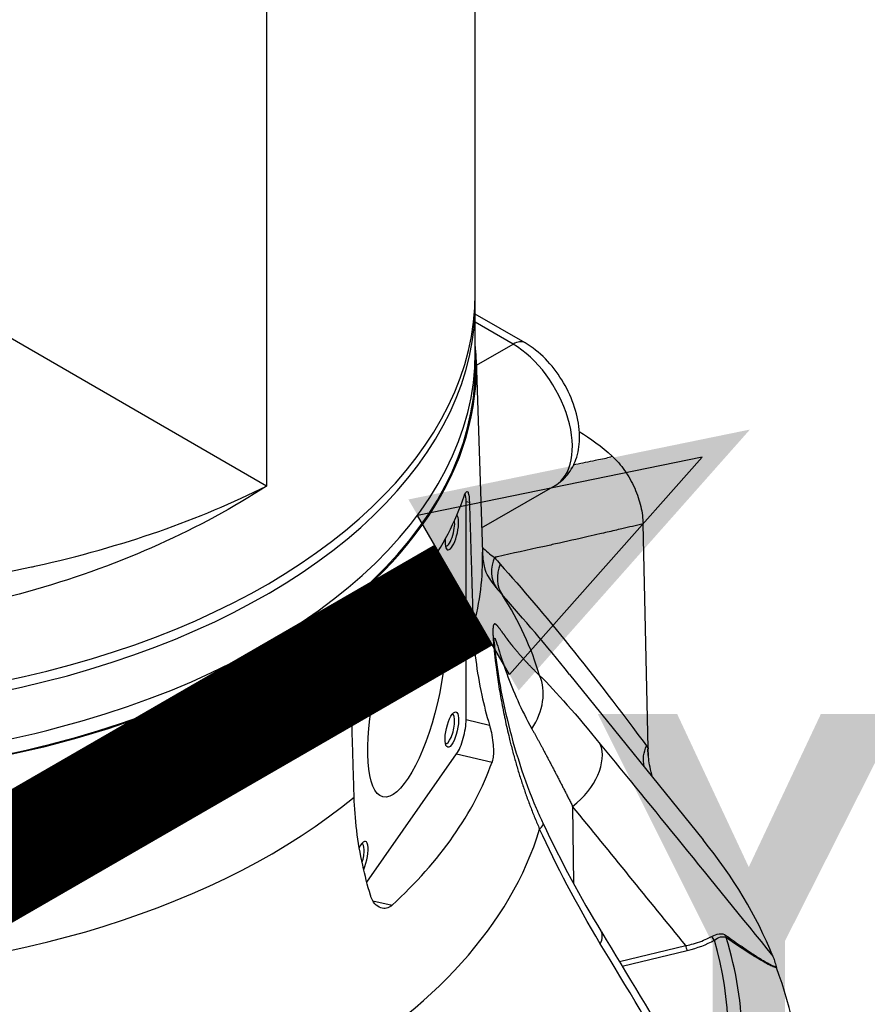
# Model space of a CAD drawing. Header units: millimetres. Extents: x 0 to 4378, y 0 to 2397.
# Tile 296 of 322: x 2759 to 2829, y 929 to 1010. Entities that reach past the tile are written whole.
import ezdxf

# ---------------------------------------------------------------- set-up
doc = ezdxf.new("R2010")
doc.units = ezdxf.units.MM
doc.header["$LTSCALE"] = 0.2
doc.layers.add('01_Object Line', color=4, linetype='Continuous')
doc.layers.add('07_Special Line2', color=76, linetype='Continuous')
doc.styles.add('Rainbow-5.0 Style', font='malgunsl.ttf')

# ---------------------------------------------------------------- blocks, each defined once
blk = doc.blocks.new('A$C92b2c99e')
for p, q in [((41.71930008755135, 163.9650476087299), (41.71930008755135, 112.3624636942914)), ((58.99999999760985, 128.284147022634), (58.99999999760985, 163.2701243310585)), ((41.71930008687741, 112.3624636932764), (-2.969848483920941, 138.1637556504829)), ((58.99999999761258, 123.3851675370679), (58.99999999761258, 127.4676504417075)), ((63.12468465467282, 124.2017507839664), (58.99999999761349, 126.5831385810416)), ((62.12468465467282, 124.1026931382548), (58.99999999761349, 125.9067306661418)), ((59.09557904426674, 122.3538381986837), (62.12468465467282, 124.1026931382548)), ((58.99999999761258, 123.3851675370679), (58.99999999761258, 122.1604226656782)), ((59.08152003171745, 122.7921335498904), (59.59169331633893, 106.8872769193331)), ((59.52703205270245, 108.9031177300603), (65.59968465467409, 112.4091653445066)), ((58.23914833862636, 111.0890409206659), (58.5141131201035, 111.0249013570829)), ((58.23914833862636, 93.04446648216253), (58.23914833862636, 111.0890409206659)), ((73.31876677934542, 90.67373655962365), (72.88828393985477, 109.2296516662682)), ((69.28150093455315, 108.3952659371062), (69.28150093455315, 108.3953246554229)), ((71.33211059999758, 108.8676945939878), (71.33211059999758, 108.8676368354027)), ((71.40533390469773, 108.8846961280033), (71.40533390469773, 108.884638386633)), ((66.84048245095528, 107.8418147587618), (66.84031261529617, 107.8417167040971)), ((68.11477474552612, 108.1295681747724), (68.11477474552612, 108.1296274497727)), ((68.92794754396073, 108.3145250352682), (68.92794754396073, 108.3145839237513)), ((66.70056118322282, 96.92188983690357), (66.70056118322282, 96.91272110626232)), ((66.80395053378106, 96.78484914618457), (77.8534739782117, 83.10836418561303)), ((58.23914833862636, 93.04446648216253), (60.17468899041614, 92.59297326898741)), ((73.16780081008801, 90.86783025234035), (73.27887333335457, 90.71861576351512)), ((73.33475470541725, 89.9845723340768), (73.31876677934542, 90.67373655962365)), ((50.02156319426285, 79.58695972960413), (57.45247449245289, 90.20567298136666)), ((57.45247449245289, 90.20567298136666), (60.38550818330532, 89.52149990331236)), ((67.05978453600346, 85.86284775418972), (67.13684783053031, 79.47637642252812)), ((67.15049613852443, 78.34529932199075), (67.15050255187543, 78.34476782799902)), ((50.51498997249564, 78.06244252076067), (52.10670246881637, 77.69115226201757)), ((70.9233974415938, 73.02883422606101), (76.42625234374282, 74.34384642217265)), ((71.14948474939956, 72.65597837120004), (76.54101840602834, 73.94534375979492))]:
    blk.add_line(p, q)
for centre, major_axis, ratio, start_param, end_param in [((-2.387423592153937e-09, 127.4676504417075), (59, 4.12647346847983e-14), 0.5773502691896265, 4.084224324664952, 6.295170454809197), ((-2.390152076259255e-09, 128.284147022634), (59.00000000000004, 4.278175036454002e-14), 0.5773502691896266, 4.101409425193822, 6.283185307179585), ((-2.383785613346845e-09, 122.1604226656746), (59.09165072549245, 3.083644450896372e-13), 0.5773502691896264, 4.745744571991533, 6.338887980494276), ((62.12468465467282, 122.4696999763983), (0.9999999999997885, 1.732050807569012), 0.5773502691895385, 0, 0.785398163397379), ((62.12468465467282, 118.4280419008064), (3.475000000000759, -6.01887655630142), 0.5773502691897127, 0, 2.356194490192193), ((-2.387423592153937e-09, 123.3851675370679), (59, 6.529846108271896e-14), 0.5773502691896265, 3.998893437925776, 6.283185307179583), ((-2.387423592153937e-09, 123.3851675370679), (59, 3.377506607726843e-14), 0.5773502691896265, 3.998893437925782, 6.283185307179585), ((-2.387423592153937e-09, 122.1604226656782), (59, 6.529846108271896e-14), 0.5773502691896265, 3.973424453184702, 6.283185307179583), ((-75.63831595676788, 228.246062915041), (164.5503253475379, -100.6016185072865), 0.3513291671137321, 5.967917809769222, 5.973856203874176), ((57.45247449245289, 109.9648902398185), (0.4770489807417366, 2.045097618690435), 0.3058650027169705, 5.363930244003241, 5.81921732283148), ((-2.383785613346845e-09, 118.2004142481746), (59.21865244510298, 3.022582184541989e-13), 0.5773502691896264, 5.711516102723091, 6.086909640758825), ((-2.383785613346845e-09, 113.1793488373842), (37.71289025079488, 1.950176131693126e-13), 0.5773502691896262, 6.153864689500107, 6.153883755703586), ((-2.383785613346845e-09, 113.5872085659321), (38.23469994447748, 1.950176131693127e-13), 0.577350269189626, 6.146290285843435, 6.146308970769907), ((57.05913756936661, 108.5454934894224), (-0.340749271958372, -1.460784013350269), 0.3058650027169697, 5.186654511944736, 9.244280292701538), ((34.40609883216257, 108.1401849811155), (-1.250000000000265, 2.165063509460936), 0.5773502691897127, 5.025229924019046, 5.025316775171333), ((34.19396679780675, 108.0177104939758), (-1.750000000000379, 3.031088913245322), 0.5773502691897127, 4.917579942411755, 4.917650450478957), ((34.19396679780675, 108.0177104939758), (-2.000000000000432, 3.464101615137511), 0.5773502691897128, 4.88012557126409, 4.880193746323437), ((56.82734160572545, 108.5995632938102), (-0.2839577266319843, -1.217320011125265), 0.3058650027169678, 6.241058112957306, 8.779334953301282), ((34.6889415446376, 108.3034842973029), (1.050000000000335, -1.818653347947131), 0.5773502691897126, 4.146203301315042, 4.146208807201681), ((64.93279423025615, 108.6183525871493), (0.6147500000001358, -1.064778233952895), 0.577350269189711, 6.276509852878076, 6.276797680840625), ((64.93279423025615, 108.6183525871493), (0.6250000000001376, -1.082531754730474), 0.5773502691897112, 0.07044316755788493, 0.07063994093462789), ((65.07421558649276, 108.7000022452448), (-1.150000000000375, 1.991858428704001), 0.5773502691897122, 3.952993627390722, 3.9530249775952), ((-2.383785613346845e-09, 106.2501111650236), (59.60191148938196, 3.060746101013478e-13), 0.5773502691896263, 6.121673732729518, 6.301702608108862), ((64.93279423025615, 108.6183525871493), (0.6147500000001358, -1.064778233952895), 0.577350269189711, 5.930861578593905, 5.931149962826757), ((63.19903909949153, 105.6702705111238), (-2.368057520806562, -1.841820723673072), 0.870762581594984, 5.263420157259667, 6.210688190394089), ((63.67077750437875, 105.1066824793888), (-2.228162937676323, -2.008803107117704), 0.8804475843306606, 5.199810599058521, 6.167757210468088), ((82.56830777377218, 136.9198291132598), (-18.18327219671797, -36.02230437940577), 0.4974367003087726, 6.04882848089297, 6.087912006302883), ((-9.940777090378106e-10, 90.34651612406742), (65.25560367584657, -2.881737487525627e-09), 0.577350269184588, 0.1694651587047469, 0.3520318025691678), ((55.74040607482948, 103.31112481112), (-5.75000000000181, 9.959292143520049), 0.5773502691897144, 4.120411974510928, 4.120869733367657), ((49.33520973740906, 97.89336633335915), (-0.2839577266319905, -1.217320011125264), 0.3058650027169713, 6.241058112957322, 9.466905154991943), ((60.0907256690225, 94.18795755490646), (3.558077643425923, 3.512845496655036), 0.7992260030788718, 4.958929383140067, 5.982419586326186), ((56.82734160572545, 92.26963167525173), (-0.2839577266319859, -1.217320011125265), 0.3058650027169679, 6.241058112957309, 9.466905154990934), ((57.45247449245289, 91.92031580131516), (0.477048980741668, 2.045097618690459), 0.3058650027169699, 3.793133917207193, 5.363930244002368), ((65.1470230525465, 88.42207753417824), (3.876821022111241, 3.157571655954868), 0.638680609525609, 4.685765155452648, 6.080709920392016), ((77.87711637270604, 91.9879726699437), (0.7157014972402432, 7.510516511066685), 0.6063612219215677, 1.798054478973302, 1.814612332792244), ((75.92485365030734, 89.88109068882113), (2.407278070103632, 1.790254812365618), 0.8674130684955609, 2.140512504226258, 2.169895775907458), ((-2.383785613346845e-09, 96.72655416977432), (61.66156030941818, 3.785860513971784e-13), 0.577350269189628, 5.719035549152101, 6.079390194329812), ((-2.383785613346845e-09, 106.2501111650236), (59.60191148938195, 3.029260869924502e-13), 0.5773502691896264, 4.737196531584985, 5.676752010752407), ((-2.382876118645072e-09, 90.34651612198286), (65.25560367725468, -3.49581474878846e-13), 0.5773502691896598, 4.881854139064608, 6.11372014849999), ((60.09072566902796, 82.31544204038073), (4.522968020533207, 2.131375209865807), 0.1368333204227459, 5.851521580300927, 6.283181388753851), ((60.09072566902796, 82.31544204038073), (4.522968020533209, 2.131375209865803), 0.1368333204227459, 6.283181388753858, 6.283188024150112), ((49.56700570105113, 81.50936491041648), (0.3407492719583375, 1.460784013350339), 0.3058650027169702, 4.147593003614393, 7.235449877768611), ((-2.894921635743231e-09, 62.14187100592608), (85.90660579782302, 1.04897035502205e-09), 0.5773502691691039, 0.2304668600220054, 0.436452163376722), ((49.33520973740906, 81.56343471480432), (0.2839577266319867, 1.217320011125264), 0.3058650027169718, 4.490703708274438, 6.325312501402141), ((65.1470221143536, 72.91231069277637), (4.274898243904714, 2.593309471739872), 0.3496061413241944, 5.797005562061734, 6.282673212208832), ((65.1470221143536, 72.91231069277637), (4.274898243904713, 2.593309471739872), 0.3496061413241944, 6.282673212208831, 6.283178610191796), ((78.78959547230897, 75.04856021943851), (0.1491496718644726, -0.2602887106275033), 0.5751710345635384, 4.176187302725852, 5.499655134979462), ((-2.383785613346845e-09, 60.53964858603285), (83.02486869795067, 4.213296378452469e-13), 0.5773502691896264, 0.3126054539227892, 0.3126426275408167), ((79.98687268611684, 75.18747871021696), (-0.1705000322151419, -0.2468395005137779), 0.7301919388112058, 5.156942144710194, 5.894525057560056), ((-2.392880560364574e-09, 66.60940941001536), (81.07590775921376, 4.182765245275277e-13), 0.5773502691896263, 6.10607286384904, 6.46354549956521), ((76.54101840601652, 74.19029273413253), (0.06977634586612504, -0.2917726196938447), 0.3124597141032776, 4.085306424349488, 5.629921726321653), ((57.50403603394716, 89.22284776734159), (23.24753589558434, -12.47741501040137), 0.4066503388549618, 5.854651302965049, 6.03469168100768), ((-2.392880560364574e-09, 67.04690345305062), (79.92684109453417, 4.121702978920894e-13), 0.5773502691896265, 6.125546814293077, 6.452078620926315), ((-2.384695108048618e-09, 61.89871787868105), (85.91700522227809, 5.129230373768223e-13), 0.5773502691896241, 6.067398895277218, 6.498971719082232)]:
    blk.add_ellipse(centre, major_axis=major_axis, ratio=ratio, start_param=start_param, end_param=end_param)
for centre, major_axis, ratio in [((53.31307163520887, 95.02742919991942), (1.953629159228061, 8.37516167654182), 0.3058650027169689), ((49.56700570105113, 97.83929652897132), (-0.3407492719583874, -1.460784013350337), 0.3058650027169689), ((57.05913756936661, 92.21556187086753), (-0.3407492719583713, -1.460784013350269), 0.305865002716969)]:
    blk.add_ellipse(centre, major_axis=major_axis, ratio=ratio)
for points, knots in [([(65.59968465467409, 112.4091653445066), (65.99987127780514, 112.6402131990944), (66.35298670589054, 112.9488292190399), (66.94485791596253, 113.6825310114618), (67.171180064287, 114.1126538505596), (67.52141899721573, 115.1071025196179), (67.60981185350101, 115.6795782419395), (67.63913031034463, 116.9482890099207), (67.5460125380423, 117.6489287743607), (67.18658016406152, 119.0515329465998), (66.91475395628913, 119.7530411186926), (66.23010153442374, 121.0794012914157), (65.81933888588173, 121.7047523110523), (64.88246845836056, 122.839911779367), (64.356307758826, 123.3491997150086), (63.56948634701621, 123.9273322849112), (63.35051600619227, 124.0713669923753), (63.12468465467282, 124.2017507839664)], [2.35619449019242, 2.35619449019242, 2.35619449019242, 2.35619449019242, 2.575474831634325, 2.575474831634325, 2.815685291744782, 2.815685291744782, 3.115266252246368, 3.115266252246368, 3.475847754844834, 3.475847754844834, 3.845558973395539, 3.845558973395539, 4.210067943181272, 4.210067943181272, 4.576895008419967, 4.576895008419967, 4.71238898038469, 4.71238898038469, 4.71238898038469, 4.71238898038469]), ([(67.15654872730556, 114.1376803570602), (67.20863337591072, 114.1481033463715), (67.26068539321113, 114.1585219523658), (67.31270477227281, 114.168936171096), (67.86251266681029, 114.2790070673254), (68.40867386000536, 114.3885875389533), (68.95118113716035, 114.4976724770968), (69.03351001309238, 114.5142267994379), (69.11587648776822, 114.5306625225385), (69.19845828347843, 114.5468187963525), (69.41505903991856, 114.58919449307), (69.62835750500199, 114.6339864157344), (69.84267497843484, 114.6771594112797)], [0.7851306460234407, 0.7851306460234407, 0.7851306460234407, 0.7851306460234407, 0.7974935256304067, 0.7974935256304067, 0.7974935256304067, 0.9281603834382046, 0.9281603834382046, 0.9281603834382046, 0.9479898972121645, 0.9479898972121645, 0.9479898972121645, 1, 1, 1, 1]), ([(70.34263064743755, 114.8202920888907), (70.70598656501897, 114.4835942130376), (71.05194617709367, 114.0811514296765), (71.68305735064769, 113.1884954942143), (71.9675464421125, 112.6907902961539), (72.41532884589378, 111.6796683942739), (72.58163119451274, 111.1677824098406), (72.81024687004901, 110.1756743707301), (72.87512280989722, 109.6855063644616), (72.88817407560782, 109.229686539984)], [-0.6621411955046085, -0.6621411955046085, -0.6621411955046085, -0.6621411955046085, -0.500004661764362, -0.500004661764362, -0.330185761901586, -0.330185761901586, -0.1648010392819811, -0.1648010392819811, -7.303728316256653e-06, -7.303728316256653e-06, -7.303728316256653e-06, -7.303728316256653e-06]), ([(41.71930008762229, 112.362463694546), (38.99573942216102, 110.5871072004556), (36.01279580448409, 108.9646436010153), (32.79886064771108, 107.523537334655), (29.60715139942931, 106.0923970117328), (26.14654486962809, 104.827642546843), (22.59683805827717, 103.8015531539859), (19.03477180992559, 102.7718911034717), (15.36386825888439, 101.9667512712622), (11.58442441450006, 101.3833174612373), (7.804980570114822, 100.7998836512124), (3.902240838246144, 100.4451592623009), (0.05819792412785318, 100.3297449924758), (-3.787774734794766, 100.214272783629), (-7.616840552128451, 100.3310185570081), (-11.42837630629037, 100.6828742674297), (-15.23608712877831, 101.03437688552), (-18.94795770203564, 101.6172921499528), (-22.49764367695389, 102.4099816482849), (-24.33385506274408, 102.8200307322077), (-26.13917691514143, 103.2894397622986), (-27.90142520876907, 103.815480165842)], [0, 0, 0, 0, 0.06271685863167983, 0.06271685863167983, 0.06271685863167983, 0.125, 0.125, 0.125, 0.1875, 0.1875, 0.1875, 0.25, 0.25, 0.25, 0.312531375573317, 0.312531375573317, 0.312531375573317, 0.375, 0.375, 0.375, 0.40731429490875, 0.40731429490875, 0.40731429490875, 0.40731429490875]), ([(-24.24656182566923, 105.9256058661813), (-24.07727291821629, 105.8847968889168), (-23.90772717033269, 105.8444556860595), (-23.7379349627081, 105.8045842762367), (-23.6184445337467, 105.7765249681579), (-23.49882345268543, 105.7486963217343), (-23.37907526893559, 105.7210991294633), (-19.69582743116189, 104.8722570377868), (-15.84040404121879, 104.2290936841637), (-11.89410592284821, 103.8096934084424), (-8.147712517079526, 103.4115383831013), (-4.390295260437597, 103.2193055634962), (-0.6316899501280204, 103.2209569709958), (-0.4517063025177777, 103.2210360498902), (-0.2717113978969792, 103.2215597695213), (-0.09170659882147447, 103.2225268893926), (3.651992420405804, 103.2426408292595), (7.440971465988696, 103.4601713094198), (11.10737674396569, 103.8568158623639), (11.27601774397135, 103.8750600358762), (11.44440197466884, 103.8936843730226), (11.61251265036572, 103.9126869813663), (15.27501151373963, 104.326682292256), (18.8248779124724, 104.9152222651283), (22.26325079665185, 105.6669970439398), (22.39323129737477, 105.6954163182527), (22.52309626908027, 105.7240788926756), (22.65284387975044, 105.7529842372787), (26.1788673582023, 106.5385164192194), (29.61944066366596, 107.5100452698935), (32.80578453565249, 108.6155455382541), (35.99005966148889, 109.7203280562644), (38.96712596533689, 110.974719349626), (41.71930008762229, 112.362463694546)], [0.6220861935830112, 0.6220861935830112, 0.6220861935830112, 0.6220861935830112, 0.625, 0.625, 0.625, 0.6270505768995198, 0.6270505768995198, 0.6270505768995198, 0.6901227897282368, 0.6901227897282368, 0.6901227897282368, 0.75, 0.75, 0.75, 0.7528672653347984, 0.7528672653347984, 0.7528672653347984, 0.8125, 0.8125, 0.8125, 0.8152428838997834, 0.8152428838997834, 0.8152428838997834, 0.875, 0.875, 0.875, 0.8772589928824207, 0.8772589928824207, 0.8772589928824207, 0.9386494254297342, 0.9386494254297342, 0.9386494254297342, 1, 1, 1, 1]), ([(58.08163595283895, 111.5327719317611), (58.13347657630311, 111.6832993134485), (58.18812348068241, 111.8017022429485), (58.28917855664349, 111.9270958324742), (58.3355649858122, 111.9325145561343), (58.40969880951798, 111.8436135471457), (58.44265260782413, 111.7454988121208), (58.49125850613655, 111.4488295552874), (58.5070071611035, 111.2502140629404), (58.51380355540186, 111.0349124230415), (58.51390857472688, 111.0315855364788), (58.51401176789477, 111.0282484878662), (58.5141131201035, 111.0249013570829)], [-0.3180620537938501, -0.3180620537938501, -0.3180620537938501, -0.3180620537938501, -0.2384531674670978, -0.2384531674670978, -0.1578017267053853, -0.1578017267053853, -0.07890086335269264, -0.07890086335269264, 0, 0, 0, 0.001219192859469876, 0.001219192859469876, 0.001219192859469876, 0.001219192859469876]), ([(72.88817407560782, 109.229686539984), (72.30456374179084, 109.0940722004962), (71.72082436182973, 108.9577533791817), (71.13730097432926, 108.8225068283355), (70.93940733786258, 108.7766398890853), (70.74153610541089, 108.7308810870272), (70.54368742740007, 108.6852299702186), (70.12909682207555, 108.5895683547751), (69.7146013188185, 108.4943666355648), (69.3001960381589, 108.3995996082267), (68.98445922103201, 108.3273962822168), (68.66877477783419, 108.2554452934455), (68.35314099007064, 108.1837374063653), (67.44483959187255, 107.9773831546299), (66.53695468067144, 107.7730349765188), (65.62944562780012, 107.5704831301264), (65.2860566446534, 107.4938402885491), (64.94272113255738, 107.4174532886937), (64.5994374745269, 107.3413140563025), (63.34890800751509, 107.0639505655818), (62.09906164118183, 106.7898558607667), (60.84981112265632, 106.5185935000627), (60.76411478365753, 106.499985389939), (60.67842120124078, 106.481390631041), (60.59285048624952, 106.4627736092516)], [0, 0, 0, 0, 0.1421652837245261, 0.1421652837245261, 0.1421652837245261, 0.190378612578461, 0.190378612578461, 0.190378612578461, 0.2914093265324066, 0.2914093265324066, 0.2914093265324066, 0.368384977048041, 0.368384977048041, 0.368384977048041, 0.5898983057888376, 0.5898983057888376, 0.5898983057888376, 0.673715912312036, 0.673715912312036, 0.673715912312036, 0.979050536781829, 0.979050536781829, 0.979050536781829, 0.99999594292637, 0.99999594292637, 0.99999594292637, 0.99999594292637]), ([(59.59169331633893, 106.8872769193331), (59.59956403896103, 106.6419039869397), (59.62107334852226, 106.4018839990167), (59.68262541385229, 105.9661211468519), (59.72256856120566, 105.7705131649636), (59.80291835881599, 105.4510975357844), (59.8431893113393, 105.3273516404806), (59.89608996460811, 105.1819757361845), (59.91195388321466, 105.1473833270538), (59.91195388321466, 105.1473833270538)], [5.516304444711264, 5.516304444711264, 5.516304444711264, 5.516304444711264, 5.579158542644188, 5.579158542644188, 5.642012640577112, 5.642012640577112, 5.704866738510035, 5.704866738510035, 5.75796138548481, 5.75796138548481, 5.75796138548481, 5.75796138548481]), ([(58.82621253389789, 100.7164393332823), (58.8799364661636, 98.94171939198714), (59.1112309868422, 97.01381040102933), (59.71508427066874, 94.24624629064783), (59.93000296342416, 93.41481853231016), (60.17468899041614, 92.59297326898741)], [12.01122203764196, 12.01122203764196, 12.01122203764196, 12.01122203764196, 12.64378707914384, 12.64378707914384, 12.91449225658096, 12.91449225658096, 12.91449225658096, 12.91449225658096]), ([(48.66195971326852, 96.9462523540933), (48.66185836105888, 96.94959948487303), (48.66176403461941, 96.95294920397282), (48.65602463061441, 97.17323823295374), (48.68078691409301, 97.42974353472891), (48.79354313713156, 97.95699798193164), (48.88141568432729, 98.22777260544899), (49.08685487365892, 98.71618123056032), (49.21892670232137, 98.96577794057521), (49.50520020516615, 99.39387381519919), (49.65900918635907, 99.57335269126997), (49.80283023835, 99.7024242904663)], [0.6379720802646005, 0.6379720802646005, 0.6379720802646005, 0.6379720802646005, 0.6391912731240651, 0.6391912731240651, 0.7180921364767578, 0.7180921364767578, 0.7969929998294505, 0.7969929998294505, 0.8776444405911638, 0.8776444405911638, 0.9572533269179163, 0.9572533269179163, 0.9572533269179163, 0.9572533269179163]), ([(60.56939191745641, 99.46147412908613), (60.56806600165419, 99.50282398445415), (60.56732741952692, 99.54071831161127), (60.56631883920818, 99.88132864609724), (60.61807018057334, 99.81284164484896), (60.75062968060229, 99.4658068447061), (60.83283268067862, 99.19306615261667), (61.11267610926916, 98.28848005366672), (61.33891754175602, 97.57837709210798), (62.13038281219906, 95.39821420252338), (62.8093101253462, 93.85003038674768), (63.68174013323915, 92.28754737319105)], [0.4930643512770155, 0.4930643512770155, 0.4930643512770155, 0.4930643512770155, 0.5, 0.5, 0.5625, 0.5625, 0.624999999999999, 0.624999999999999, 0.749999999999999, 0.749999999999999, 1, 1, 1, 1]), ([(60.56939191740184, 99.4614741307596), (60.56993466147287, 99.44454817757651), (60.57108441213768, 99.41671158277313), (60.57512452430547, 99.34263189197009), (60.57825448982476, 99.2937807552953), (60.58774076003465, 99.16476089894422), (60.59494514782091, 99.07889367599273), (60.61597218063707, 98.85205248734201), (60.63141524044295, 98.70375337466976), (60.67716210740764, 98.2994952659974), (60.71085652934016, 98.03464757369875), (60.81641433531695, 97.26907101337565), (60.89677789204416, 96.75841799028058), (61.16714376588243, 95.198396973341), (61.38407028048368, 94.14555254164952), (62.23709833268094, 90.57356280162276), (63.03089366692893, 88.0821094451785), (64.22795596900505, 85.28535277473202), (64.4170739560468, 84.86404035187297), (64.61369289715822, 84.4468189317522)], [0, 0, 0, 0, 0.02027407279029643, 0.02027407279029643, 0.04346717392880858, 0.04346717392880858, 0.0760545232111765, 0.0760545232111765, 0.1255481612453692, 0.1255481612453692, 0.2081311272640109, 0.2081311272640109, 0.3631018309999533, 0.3631018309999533, 0.6841640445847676, 0.6841640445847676, 1.466210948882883, 1.466210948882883, 1.606267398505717, 1.606267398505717, 1.606267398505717, 1.606267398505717]), ([(60.17468899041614, 92.59297326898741), (60.23283002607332, 92.39769062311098), (60.28600544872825, 92.1846471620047), (60.38751791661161, 91.69600593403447), (60.43225975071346, 91.41875341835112), (60.48902911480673, 90.90398660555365), (60.50407417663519, 90.66679546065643), (60.50557016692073, 90.26209412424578), (60.49672300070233, 90.09074368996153), (60.46661778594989, 89.84966446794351), (60.45267438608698, 89.76895443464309), (60.42736567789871, 89.65939402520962), (60.41853717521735, 89.62570658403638), (60.40389390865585, 89.57634526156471), (60.39858774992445, 89.55958326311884), (60.39059743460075, 89.53592551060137), (60.38807294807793, 89.52866499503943), (60.38550818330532, 89.52149990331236)], [-0.683614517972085, -0.683614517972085, -0.683614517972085, -0.683614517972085, -0.6141634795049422, -0.6141634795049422, -0.5308238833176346, -0.5308238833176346, -0.457172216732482, -0.457172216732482, -0.3969813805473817, -0.3969813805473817, -0.3635708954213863, -0.3635708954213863, -0.3478023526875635, -0.3478023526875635, -0.3393635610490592, -0.3393635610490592, -0.3355565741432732, -0.3355565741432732, -0.3355565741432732, -0.3355565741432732]), ([(72.98246609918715, 89.1512798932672), (72.91415905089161, 89.43979262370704), (72.8945528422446, 89.74616824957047), (72.9339435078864, 90.05014588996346), (72.97070941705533, 90.33386829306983), (73.05287571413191, 90.6120072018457), (73.16780083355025, 90.86783024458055)], [0.4226079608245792, 0.4226079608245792, 0.4226079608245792, 0.4226079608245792, 0.7212539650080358, 0.7212539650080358, 0.7212539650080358, 1, 1, 1, 1]), ([(73.68129708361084, 88.27226535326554), (73.65647109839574, 88.35005491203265), (73.63320942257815, 88.42821508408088), (73.53727361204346, 88.77052178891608), (73.47860640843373, 89.03741362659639), (73.35187343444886, 89.75279518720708), (73.3069679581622, 90.19531558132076), (73.28494710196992, 90.59601586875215)], [1.21230792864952, 1.21230792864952, 1.21230792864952, 1.21230792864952, 1.23739034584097, 1.23739034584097, 1.321764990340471, 1.321764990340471, 1.465056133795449, 1.465056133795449, 1.465056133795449, 1.465056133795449]), ([(50.32253558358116, 78.51432426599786), (50.07784955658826, 79.33616952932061), (49.86293086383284, 80.16759728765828), (49.25907758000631, 82.93516139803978), (49.0277830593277, 84.86307038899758), (48.9740591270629, 86.63779033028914)], [10.9010527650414, 10.9010527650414, 10.9010527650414, 10.9010527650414, 11.17175794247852, 11.17175794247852, 11.80432298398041, 11.80432298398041, 11.80432298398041, 11.80432298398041]), ([(52.10670246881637, 77.69115226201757), (52.10245815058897, 77.68727952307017), (52.09820017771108, 77.6834473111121), (52.08181540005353, 77.66890304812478), (52.06959600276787, 77.65847882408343), (52.03640814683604, 77.63128770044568), (52.01525928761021, 77.61514440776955), (51.91863520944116, 77.5466007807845), (51.84051358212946, 77.50527200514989), (51.61074523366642, 77.42093177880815), (51.4562764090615, 77.40885535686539), (51.12915693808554, 77.47028708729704), (50.95939850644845, 77.55823627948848), (50.64985095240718, 77.83732084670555), (50.5133814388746, 78.0322092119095), (50.37781163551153, 78.346477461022), (50.34808397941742, 78.42851295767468), (50.32253558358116, 78.51432426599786)], [-0.3477683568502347, -0.3477683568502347, -0.3477683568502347, -0.3477683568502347, -0.345385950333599, -0.345385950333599, -0.3386296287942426, -0.3386296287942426, -0.3271859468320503, -0.3271859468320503, -0.2869691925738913, -0.2869691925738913, -0.2114242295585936, -0.2114242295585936, -0.1231599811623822, -0.1231599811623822, -0.03048172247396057, -0.03048172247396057, 0, 0, 0, 0]), ([(76.42625271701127, 74.34384651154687), (76.54541431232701, 74.36954167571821), (76.70241596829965, 74.40492812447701), (77.087805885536, 74.50744318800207), (77.34631981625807, 74.5852665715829), (78.02968618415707, 74.82620376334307), (78.35905448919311, 74.98615836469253), (78.58469396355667, 75.10778972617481)], [0, 0, 0, 0, 0.249999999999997, 0.249999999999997, 0.499999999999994, 0.499999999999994, 0.9999999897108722, 0.9999999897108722, 0.9999999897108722, 0.9999999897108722]), ([(78.58469396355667, 75.10778972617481), (78.79918209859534, 75.22339830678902), (78.96899860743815, 75.29287967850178), (79.19032122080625, 75.3198422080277), (79.41164383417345, 75.34680473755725), (79.59474306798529, 75.3055750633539), (79.7508269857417, 75.19372119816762)], [0, 0, 0, 0, 0.5, 0.5, 0.5, 1, 1, 1, 1]), ([(79.75082698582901, 75.19372119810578), (80.22345090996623, 74.85502464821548), (80.666869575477, 74.54328054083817), (81.07943100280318, 74.26070193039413), (81.28571171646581, 74.11941262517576), (81.48431025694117, 73.98540532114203), (81.67516087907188, 73.85872664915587), (81.77328105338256, 73.79359857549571), (81.87760510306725, 73.72494660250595), (81.98054131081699, 73.65759127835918), (82.07782324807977, 73.59393577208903), (82.1739410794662, 73.53140193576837), (82.2626616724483, 73.47380127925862), (82.56130785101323, 73.27990924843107), (82.7902553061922, 73.13293291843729), (83.0226515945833, 72.99910485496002), (83.07443816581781, 72.96928296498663), (83.12646860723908, 72.93996687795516), (83.17923810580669, 72.91115331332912), (83.46881485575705, 72.75303662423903), (83.71254145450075, 72.64727497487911), (83.9036281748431, 72.58867693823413)], [0, 0, 0, 0, 0.25, 0.25, 0.25, 0.375, 0.375, 0.375, 0.4392650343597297, 0.4392650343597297, 0.4392650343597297, 0.5, 0.5, 0.5, 0.7044425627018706, 0.7044425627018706, 0.7044425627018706, 0.75, 0.75, 0.75, 0.9999999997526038, 0.9999999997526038, 0.9999999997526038, 0.9999999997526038]), ([(83.92444600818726, 72.51975700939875), (83.82074602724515, 72.54735017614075), (83.7042502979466, 72.5883895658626), (83.57510548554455, 72.64298466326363), (83.51053300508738, 72.67028224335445), (83.4428017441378, 72.70097220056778), (83.37190406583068, 72.73504324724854), (83.30100638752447, 72.76911429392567), (83.20767668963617, 72.81679522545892), (83.14962310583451, 72.84741920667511), (83.12221130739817, 72.86187926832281), (83.09368881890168, 72.87715083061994), (83.06409112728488, 72.89318996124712), (82.96832294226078, 72.945087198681), (82.86072552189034, 73.00579878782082), (82.74169308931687, 73.07498481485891), (82.58587301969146, 73.1655531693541), (82.39072556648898, 73.28293202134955), (82.21458267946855, 73.39132825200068), (82.14728186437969, 73.4327443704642), (82.07892823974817, 73.47515116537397), (82.00958830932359, 73.51847007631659), (81.3530092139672, 73.92865640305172), (80.60320872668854, 74.42384093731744), (79.76078712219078, 75.00622738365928)], [1.43745142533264e-07, 1.43745142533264e-07, 1.43745142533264e-07, 1.43745142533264e-07, 0.125, 0.125, 0.125, 0.1875, 0.1875, 0.1875, 0.25, 0.25, 0.25, 0.2795113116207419, 0.2795113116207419, 0.2795113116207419, 0.375, 0.375, 0.375, 0.5, 0.5, 0.5, 0.547760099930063, 0.547760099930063, 0.547760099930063, 1, 1, 1, 1]), ([(83.635222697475, 73.47169093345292), (83.6813607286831, 73.35816267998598), (83.72727111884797, 73.22544023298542), (83.81758906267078, 72.92698151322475), (83.86137285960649, 72.76330710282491), (83.90355079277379, 72.58899675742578)], [-0.1213984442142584, -0.1213984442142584, -0.1213984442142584, -0.1213984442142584, -0.06074723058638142, -0.06074723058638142, -6.147975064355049e-05, -6.147975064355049e-05, -6.147975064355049e-05, -6.147975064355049e-05]), ([(83.9036281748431, 72.58867693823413), (83.90682338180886, 72.57539266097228), (83.91014004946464, 72.56323118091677), (83.91714397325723, 72.54005720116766), (83.9208310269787, 72.52928306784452), (83.92444483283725, 72.51975818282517)], [-0.009683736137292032, -0.009683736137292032, -0.009683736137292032, -0.009683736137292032, -0.005063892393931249, -0.005063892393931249, -9.827162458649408e-07, -9.827162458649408e-07, -9.827162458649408e-07, -9.827162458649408e-07])]:
    blk.add_open_spline(points, degree=3, knots=knots)
for points in [[(67.60873002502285, 116.8772713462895), (68.52532553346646, 116.2748551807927), (69.44158082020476, 115.6551056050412), (70.34263064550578, 114.8202920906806)], [(59.57819300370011, 107.3081545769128), (59.88072819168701, 106.9958501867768), (60.21723156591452, 106.7099773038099), (60.5928007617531, 106.462762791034)], [(60.59280081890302, 106.4627627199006), (60.74603079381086, 106.2657557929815), (60.90338996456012, 106.0779274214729), (61.06454355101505, 105.8991792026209)], [(61.06454355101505, 105.8991792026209), (64.65645513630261, 101.9151052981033), (68.73933272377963, 96.83134582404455), (73.31876677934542, 90.67373655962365)], [(60.72103368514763, 103.9826471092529), (60.42545677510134, 104.3667760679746), (60.15022446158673, 104.7751838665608), (59.89033839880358, 105.2001788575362)], [(66.80635815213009, 96.78126655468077), (64.84867334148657, 99.20407965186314), (62.99816875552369, 101.3900058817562), (61.25374333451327, 103.3371889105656)], [(64.32082443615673, 96.70065794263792), (65.71485632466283, 95.31937292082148), (67.37183872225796, 93.43992877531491), (69.35019130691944, 91.01722490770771)], [(69.35019132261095, 91.01722486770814), (73.6268354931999, 85.78001768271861), (78.38838823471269, 79.93149666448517), (83.63522263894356, 73.47169077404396)], [(76.42625271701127, 74.34384651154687), (73.3067908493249, 78.18570549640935), (70.18506620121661, 82.02567626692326), (67.05984007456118, 85.86277972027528)], [(69.35019130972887, 74.50679664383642), (67.37397215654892, 77.78223563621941), (65.71679947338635, 80.95844108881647), (64.3208244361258, 83.99237430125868)], [(64.61369483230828, 84.44681482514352), (66.09408242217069, 81.30506719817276), (67.72703201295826, 78.29965297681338), (69.42192664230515, 75.50561028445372)], [(69.43555013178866, 75.48197865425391), (73.72695080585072, 68.4078106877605), (78.01176465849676, 61.33180208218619), (82.29275815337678, 54.25477077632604)], [(78.78959364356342, 74.80361797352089), (79.12786196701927, 75.03495193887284), (79.47679262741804, 75.19049973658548), (79.76078712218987, 75.00622738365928)], [(83.63522265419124, 50.81205146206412), (78.39114950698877, 59.51574982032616), (73.6296052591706, 67.41398082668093), (69.35019130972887, 74.50679664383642)]]:
    blk.add_open_spline(points, degree=3)
for points, weights, degree in [([(58.5141131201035, 111.0249013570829), (58.66973190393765, 105.8856308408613), (58.82621253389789, 100.7164393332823)], [1, 1.000004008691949, 1.000000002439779], 2), ([(48.9740591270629, 86.63779033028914), (48.81757849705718, 91.8069818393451), (48.66195971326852, 96.9462523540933)], [1.000000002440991, 1.000004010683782, 1], 2), ([(63.68174014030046, 92.28754738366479), (64.73694246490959, 90.39772735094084), (65.86983908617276, 88.21400436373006), (67.05978453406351, 85.86284791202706)], [1.00000000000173, 1.00000000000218, 1.00000000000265, 1.00000000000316], 3)]:
    blk.add_rational_spline(points, weights, degree=degree)
blk.add_rational_spline([(64.32082444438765, 96.70065792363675), (63.19998535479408, 97.76304548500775), (62.35299408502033, 98.76381616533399), (61.381820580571, 100.058211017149), (61.10815352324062, 100.4627263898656), (60.77342694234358, 100.8667007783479), (60.67588392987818, 100.9680642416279), (60.51943228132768, 100.9453414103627), (60.45891014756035, 100.8040788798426), (60.46103557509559, 99.81696981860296), (60.52267959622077, 99.06501698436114), (60.68215015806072, 97.61204475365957), (60.7824843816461, 96.87391846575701), (61.11812530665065, 94.71246183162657), (61.39160557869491, 93.3130411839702), (62.36111349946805, 89.18590381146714), (63.20319189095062, 86.53325025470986), (64.32082444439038, 83.99237430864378)], [0.999999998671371, 0.999999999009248, 0.999999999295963, 0.999999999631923, 0.999999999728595, 0.999999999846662, 0.999999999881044, 0.999999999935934, 0.999999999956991, 0.999999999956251, 0.9999999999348, 0.999999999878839, 0.999999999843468, 0.999999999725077, 0.999999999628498, 0.999999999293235, 0.999999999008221, 0.999999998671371], degree=3, knots=[0, 0, 0, 0, 0.25, 0.25, 0.375, 0.375, 0.4375, 0.4375, 0.5, 0.5, 0.5625, 0.5625, 0.625, 0.625, 0.75, 0.75, 1, 1, 1, 1])
blk = doc.blocks.new('Blk$A46N0-6W24B')
at = {"layer": '07_Special Line2'}
blk.add_hatch(color=256, dxfattribs=at).paths.add_polyline_path([(41.63336265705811, 24.38859702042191), (26.9113045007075, 21.37594973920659), (31.66330450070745, 13.14524430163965)])
for p, q in [((39.57568629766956, 23.20059702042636), (27.30730450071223, 20.69005761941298)), ((31.26730450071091, 13.83113642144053), (39.57568629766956, 23.20059702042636)), ((31.26730450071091, 13.83113642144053), (27.30730450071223, 20.69005761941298))]:
    blk.add_line(p, q, dxfattribs=at)
at = {"layer": '07_Special Line2', "const_width": 4.999999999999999}
blk.add_lwpolyline([(29.28730450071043, 17.26059702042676), (-0.936982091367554, -0.1894029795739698)], dxfattribs=at)
at = {"layer": '07_Special Line2', "insert": (35.08044783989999, 4.127631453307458), "char_height": 16, "attachment_point": 4, "style": 'Rainbow-5.0 Style'}
blk.add_mtext('{\\fMalgun Gothic Semilight|b1|i0|c129|p50;Y}', dxfattribs=at)

msp = doc.modelspace()

# ---------------------------------------------------------------- block references
at = {"xscale": 1.92, "yscale": 1.92, "zscale": 1.92}
msp.add_blockref('Blk$A46N0-6W24B', (2739.606371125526, 929.3554046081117), dxfattribs=at)
at = {"layer": '01_Object Line'}
msp.add_blockref('A$C92b2c99e', (2737.807365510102, 859.1456654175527), dxfattribs=at)

doc.saveas('drawing.dxf')
